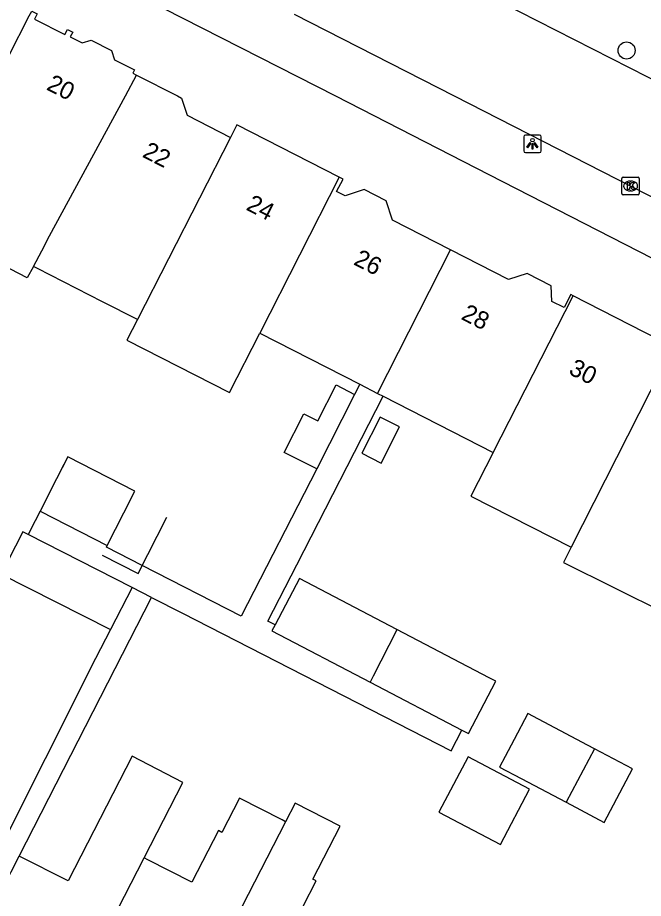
# Model space of a CAD drawing. Extents: x 160356 to 161355, y 381727 to 382845.
# Drawn here: x 161081.8 to 161117.5, y 382454.3 to 382504.5 of the extents above; entities that cross this region are included whole.
import ezdxf

# ---------------------------------------------------------------- set-up
doc = ezdxf.new("R2010")
doc.units = 0
for name, color, linetype in [('IMGEO_Boom', 7, 'Continuous'), ('IMGEO_Kolk', 7, 'Continuous'), ('IMGEO_Lichtpunt', 7, 'Continuous'), ('IMGEO_Muur', 7, 'Continuous'), ('IMGEO_Pand', 7, 'Continuous'), ('IMGEO_Pand_nummerreeks', 7, 'Continuous'), ('IMGEO_Rijbaan_lokaal_open', 7, 'Continuous'), ('IMGEO_Voetpad_open', 7, 'Continuous')]:
    doc.layers.add(name, color=color, linetype=linetype)

msp = doc.modelspace()

# ---------------------------------------------------------------- linework, layer by layer
at = {"layer": 'IMGEO_Boom'}
msp.add_circle((161116.527, 382502.59), 0.489, dxfattribs=at)
at = {"layer": 'IMGEO_Kolk'}
for p, q in [((161116.252, 382494.437), (161116.252, 382495.289)), ((161116.327, 382495.363), (161117.179, 382495.363)), ((161116.74, 382495.143), (161116.765, 382495.143)), ((161117.253, 382495.289), (161117.253, 382494.437)), ((161117.179, 382494.363), (161116.327, 382494.363)), ((161116.763, 382494.583), (161116.738, 382494.583))]:
    msp.add_line(p, q, dxfattribs=at)
for points in [[(161116.252, 382494.437), (161116.252, 382495.289)], [(161116.327, 382495.363), (161117.179, 382495.363)], [(161117.253, 382495.289), (161117.253, 382494.437)], [(161116.573, 382495.063), (161116.696, 382495.063), (161116.696, 382494.912), (161116.826, 382495.063), (161116.99, 382495.063), (161116.844, 382494.912), (161116.997, 382494.663), (161116.845, 382494.663), (161116.76, 382494.827), (161116.696, 382494.76), (161116.696, 382494.663), (161116.573, 382494.663), (161116.573, 382495.063)], [(161117.179, 382494.363), (161116.327, 382494.363)]]:
    msp.add_lwpolyline(points, dxfattribs=at)
for centre, start, end in [((161116.329, 382495.287), 91.552, 178.448), ((161116.329, 382495.287), 91.552, 178.448), ((161117.177, 382495.287), 1.552, 88.448), ((161117.177, 382495.287), 1.552, 88.448), ((161116.329, 382494.439), 181.552, 268.448), ((161116.329, 382494.439), 181.552, 268.448), ((161117.177, 382494.439), 271.552, 358.448), ((161117.177, 382494.439), 271.552, 358.448)]:
    msp.add_arc(centre, 0.0765, start, end, dxfattribs=at)
for centre, major_axis, ratio, start_param, end_param in [((161116.739, 382494.863), (-0.387, 0.002), 0.722429, 4.712389, 7.853982), ((161116.764, 382494.863), (-0.39, 0.002), 0.717154, 1.570796, 4.712389)]:
    msp.add_ellipse(centre, major_axis=major_axis, ratio=ratio, start_param=start_param, end_param=end_param, dxfattribs=at)
at = {"layer": 'IMGEO_Lichtpunt'}
for p, q in [((161110.664, 382497.676), (161110.664, 382496.869)), ((161110.664, 382497.676), (161110.664, 382496.869)), ((161111.566, 382497.771), (161110.758, 382497.771)), ((161111.566, 382497.771), (161110.758, 382497.771)), ((161111.66, 382496.869), (161111.66, 382497.676)), ((161111.66, 382496.869), (161111.66, 382497.676)), ((161110.758, 382496.775), (161111.566, 382496.775)), ((161110.758, 382496.775), (161111.566, 382496.775))]:
    msp.add_line(p, q, dxfattribs=at)
for points in [[(161111.038, 382497.34), (161111.077, 382497.312), (161110.889, 382497.05), (161110.851, 382497.077), (161111.038, 382497.34)], [(161111.14, 382497.292), (161111.187, 382497.292), (161111.187, 382496.97), (161111.14, 382496.97), (161111.14, 382497.292)], [(161111.25, 382497.312), (161111.288, 382497.339), (161111.475, 382497.077), (161111.436, 382497.049), (161111.25, 382497.312)]]:
    msp.add_lwpolyline(points, dxfattribs=at)
msp.add_circle((161111.163, 382497.474), 0.0994, dxfattribs=at)
for centre, start, end in [((161110.758, 382497.676), 90, 180), ((161110.758, 382497.676), 90, 180), ((161111.566, 382497.676), 0, 90), ((161111.566, 382497.676), 0, 90), ((161110.758, 382496.869), 180, 270), ((161110.758, 382496.869), 180, 270), ((161111.566, 382496.869), 270, 0), ((161111.566, 382496.869), 270, 360)]:
    msp.add_arc(centre, 0.0946, start, end, dxfattribs=at)
at = {"layer": 'IMGEO_Muur'}
for points in [[(161084.453, 382478.987), (161084.044, 382478.185)], [(161086.641, 382473.828), (161088.694, 382472.779), (161090.331, 382475.985)]]:
    msp.add_lwpolyline(points, dxfattribs=at)
at = {"layer": 'IMGEO_Pand'}
for points in [[(161082.477, 382504.565), (161082.639, 382504.825), (161082.935, 382504.673), (161082.786, 382504.381), (161084.52, 382503.496), (161084.665, 382503.779), (161084.961, 382503.627), (161084.823, 382503.357), (161085.493, 382503.015), (161086.003, 382503.181), (161087.169, 382502.586), (161087.339, 382502.062), (161088.478, 382501.48), (161088.386, 382501.296), (161088.603, 382501.185)], [(161075.859, 382491.634), (161080.14, 382500), (161082.477, 382504.565)], [(161082.72, 382490.28), (161083.198, 382491.163), (161083.638, 382492.017), (161087.961, 382500), (161088.603, 382501.185)], [(161088.603, 382501.185), (161090.927, 382500), (161091.164, 382499.879), (161091.481, 382498.899), (161093.949, 382497.639)], [(161100.145, 382495.376), (161094.315, 382498.353), (161093.949, 382497.639)], [(161093.949, 382497.639), (161088.651, 382487.252)], [(161100.145, 382495.376), (161095.618, 382486.48)], [(161106.495, 382491.23), (161103.183, 382492.921), (161102.825, 382494.027), (161101.579, 382494.663), (161100.479, 382494.307), (161100.003, 382494.55), (161100.367, 382495.263), (161100.145, 382495.376)], [(161082.72, 382490.28), (161082.372, 382489.638), (161079.528, 382491.09), (161078.99, 382490.036), (161075.859, 382491.634)], [(161102.339, 382483.049), (161106.495, 382491.23)], [(161113.475, 382488.609), (161113.342, 382488.677), (161112.963, 382487.935), (161112.273, 382488.287), (161112.227, 382489.18), (161110.852, 382489.882), (161109.802, 382489.542), (161106.495, 382491.23)], [(161088.651, 382487.252), (161086.657, 382488.27), (161082.953, 382490.161), (161082.72, 382490.28)], [(161108.924, 382479.687), (161113.475, 382488.609)], [(161119.161, 382485.706), (161113.475, 382488.609)], [(161088.651, 382487.252), (161088.048, 382486.079), (161093.89, 382483.096), (161095.618, 382486.48)], [(161095.618, 382486.48), (161101.322, 382483.568)], [(161119.161, 382485.706), (161113.369, 382474.28)], [(161098.868, 382478.739), (161097.015, 382479.685), (161098.132, 382481.884), (161098.929, 382481.477), (161099.971, 382483.528), (161101.026, 382482.989)], [(161101.322, 382483.568), (161102.339, 382483.049)], [(161101.026, 382482.989), (161098.868, 382478.739)], [(161102.339, 382483.049), (161102.652, 382482.889)], [(161102.652, 382482.889), (161108.924, 382479.687)], [(161101.444, 382479.634), (161102.538, 382479.079), (161103.585, 382481.141), (161102.492, 382481.697), (161101.444, 382479.634)], [(161108.924, 382479.687), (161107.654, 382477.198), (161113.369, 382474.28)], [(161086.926, 382474.385), (161087.869, 382476.232), (161088.505, 382477.477), (161084.68, 382479.43), (161084.044, 382478.185), (161083.101, 382476.338)], [(161083.101, 382476.338), (161086.926, 382474.385)], [(161082.421, 382475.003), (161082.109, 382475.162), (161080.887, 382472.754), (161087.116, 382469.59)], [(161088.35, 382471.992), (161082.421, 382475.003)], [(161113.369, 382474.28), (161112.936, 382473.412), (161118.754, 382470.523), (161118.89, 382470.798)], [(161103.44, 382469.591), (161097.878, 382472.497), (161096.497, 382469.853)], [(161088.35, 382471.992), (161087.116, 382469.59)], [(161096.497, 382469.853), (161096.318, 382469.51), (161101.907, 382466.59)], [(161103.44, 382469.591), (161103.406, 382469.528), (161102.083, 382466.935), (161101.907, 382466.59)], [(161107.138, 382463.857), (161107.51, 382463.663), (161109.071, 382466.65), (161108.696, 382466.846), (161103.44, 382469.591)], [(161101.907, 382466.59), (161107.138, 382463.857)], [(161114.702, 382462.791), (161114.297, 382463.005), (161110.902, 382464.799), (161110.126, 382463.332), (161109.611, 382462.357), (161109.293, 382461.754), (161110.515, 382461.108), (161113.093, 382459.746)], [(161113.093, 382459.746), (161115.258, 382458.602), (161116.867, 382461.647), (161114.702, 382462.791)], [(161114.702, 382462.791), (161113.093, 382459.746)], [(161089.032, 382456.579), (161091.243, 382460.881), (161088.352, 382462.368), (161084.703, 382455.27), (161081.909, 382456.682)], [(161105.832, 382459.184), (161109.335, 382457.334), (161111.003, 382460.492), (161107.5, 382462.343), (161105.832, 382459.184)], [(161097.096, 382458.638), (161096.9, 382458.738), (161094.472, 382459.987), (161093.467, 382458.032), (161093.26, 382458.139), (161091.742, 382455.186), (161089.24, 382456.472), (161089.032, 382456.579)], [(161088.961, 382442.808), (161091.656, 382441.423), (161091.866, 382440.767), (161093.026, 382440.171), (161094.018, 382440.219), (161094.638, 382439.901), (161096.924, 382444.348), (161098.752, 382447.971), (161095.875, 382449.492), (161098.84, 382455.261), (161098.643, 382455.362), (161100.196, 382458.383), (161097.64, 382459.697), (161097.096, 382458.638)], [(161097.096, 382458.638), (161088.961, 382442.808)], [(161077.751, 382448.582), (161080.037, 382453.029), (161081.909, 382456.682)], [(161083.443, 382445.701), (161089.032, 382456.579)]]:
    msp.add_lwpolyline(points, dxfattribs=at)
at = {"layer": 'IMGEO_Rijbaan_lokaal_open'}
for points in [[(161131.012, 382494.276), (161119.821, 382500), (161110.42, 382504.788), (161100.297, 382509.962)], [(161097.588, 382504.655), (161106.7, 382500), (161119.365, 382493.53), (161148.828, 382478.38)]]:
    msp.add_lwpolyline(points, dxfattribs=at)
at = {"layer": 'IMGEO_Voetpad_open'}
for points in [[(161012.985, 382544.253), (161099.929, 382500), (161108.683, 382495.516), (161172.317, 382462.918), (161181.334, 382458.271)], [(161101.322, 382483.568), (161101.026, 382482.989)], [(161096.497, 382469.853), (161096.072, 382470.075), (161097.743, 382473.274), (161102.652, 382482.889)], [(161098.868, 382478.739), (161094.57, 382470.348), (161088.928, 382473.238), (161086.877, 382474.289), (161086.926, 382474.385)], [(161083.101, 382476.338), (161082.816, 382475.78), (161082.421, 382475.003)], [(161089.46, 382471.423), (161088.35, 382471.992)], [(161081.909, 382456.682), (161087.379, 382467.36), (161089.46, 382471.423)], [(161089.46, 382471.423), (161091.208, 382470.528), (161106.534, 382462.677), (161107.138, 382463.857)], [(161087.116, 382469.59), (161086.263, 382467.932), (161080.494, 382456.503), (161079.735, 382456.887)]]:
    msp.add_lwpolyline(points, dxfattribs=at)

# ---------------------------------------------------------------- texts
at = {"layer": 'IMGEO_Pand_nummerreeks'}
for s, rotation, p in [('20', 332.9965, (161083.41, 382500.383)), ('22', 332.9621, (161088.874, 382496.547)), ('24', 333.0382, (161094.788, 382493.532)), ('26', 333.0366, (161100.915, 382490.416)), ('28', 333.0366, (161107.044, 382487.299)), ('30', 333.0382, (161113.171, 382484.182))]:
    msp.add_text(s, height=1, rotation=rotation, dxfattribs=at).set_placement(p)

doc.saveas('drawing.dxf')
